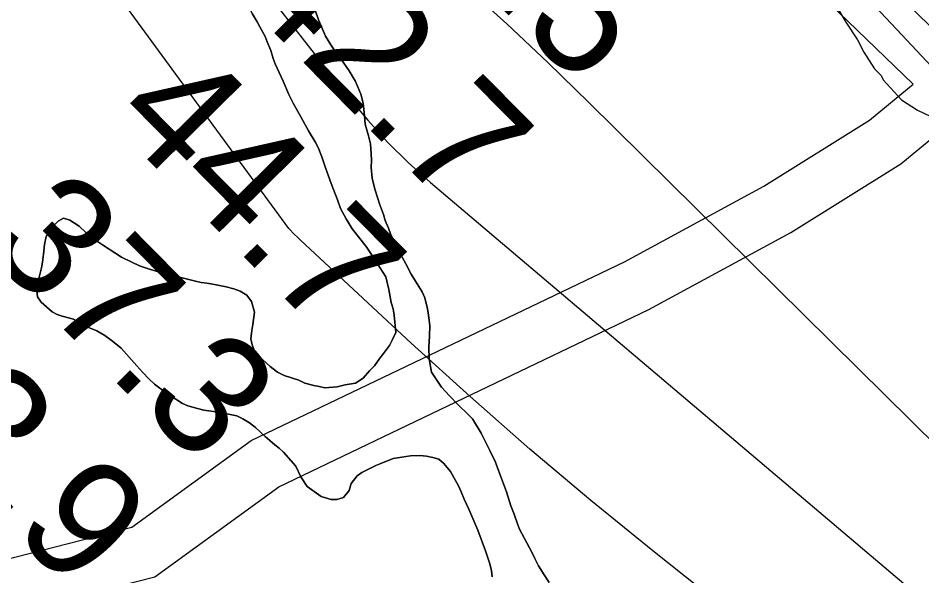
# Model space of a CAD drawing. Extents: x 3187622 to 3225504, y 800805 to 826213.
# Drawn here: x 3198855 to 3199360, y 816292 to 816603 of the extents above; entities that cross this region are included whole.
import ezdxf

# ---------------------------------------------------------------- set-up
doc = ezdxf.new("R2010")
doc.units = 0
for name, color, linetype in [('V-RIVR-RANG', 7, 'Continuous'), ('V-ROAD-CNTR', 7, 'Continuous'), ('V-SITE-VEGE', 7, 'Continuous'), ('V-TOPO-MINR', 7, 'Continuous'), ('V-TOPO-SHOR', 7, 'Continuous')]:
    doc.layers.add(name, color=color, linetype=linetype)

msp = doc.modelspace()

# ---------------------------------------------------------------- linework, layer by layer
at = {"layer": 'V-ROAD-CNTR'}
for points in [[(3198946.43, 817117.37), (3199014.03, 817028.92), (3199117.2, 816894.19), (3199208.32, 816772.73), (3199250.15, 816715.2), (3199267.02, 816695.37), (3199303.52, 816657.94), (3199407.4, 816557.35), (3199448.89, 816521.06), (3199477.94, 816490.72), (3199519.63, 816443.58), (3199559.82, 816408.42), (3199578.38, 816394.16), (3199645.37, 816346.55), (3199666.18, 816326.75), (3199690.36, 816297.84), (3199711.55, 816262.64), (3199778.28, 816156.11), (3199849.33, 816073.21), (3199885.03, 816050.54), (3199905.28, 816049.42), (3199931.97, 816032.99)], [(3198922.6, 817099.16), (3198990.21, 817010.7), (3199093.29, 816876.06), (3199184.19, 816754.91), (3199226.56, 816696.64), (3199244.83, 816675.16), (3199282.34, 816636.69), (3199355.05, 816566.28)], [(3198359.76, 816288.57), (3198402.46, 816262.08), (3198463.49, 816227.45), (3198512.81, 816182.84), (3198541.94, 816189.63), (3198673.58, 816245.61), (3198787.68, 816285.29), (3198839.23, 816298.72), (3198918.53, 816318.9), (3198985.29, 816367.38), (3199193.82, 816467.19), (3199271.67, 816509.46), (3199330.76, 816546.33), (3199355.05, 816566.28)], [(3198531.36, 816152.54), (3198684.39, 816217.61), (3198796.4, 816256.56), (3198846.71, 816269.67), (3198931.5, 816291.25), (3199000.71, 816341.5), (3199207.46, 816440.46), (3199286.78, 816483.53), (3199348.29, 816521.91), (3199376.74, 816545.27)]]:
    msp.add_lwpolyline(points, dxfattribs=at)
at = {"layer": 'V-SITE-VEGE'}
for p, q in [((3198985.74, 816605.76), (3198988.58, 816601.16)), ((3199022.9, 816602.28), (3199021.05, 816607.68)), ((3199313.34, 816607.88), (3199317.5, 816601.06)), ((3198988.58, 816601.16), (3198990.15, 816598.36)), ((3199026.78, 816593.1), (3199022.9, 816602.28)), ((3199317.5, 816601.06), (3199324.05, 816591.13)), ((3198990.15, 816598.36), (3198993.13, 816592.94)), ((3198993.13, 816592.94), (3198994.22, 816589.99)), ((3198994.22, 816589.99), (3198996.24, 816585.24)), ((3199029.77, 816588.33), (3199026.78, 816593.1)), ((3199324.05, 816591.13), (3199327.6, 816584.32)), ((3198996.24, 816585.24), (3198997.61, 816580.67)), ((3199032.46, 816584.38), (3199029.77, 816588.33)), ((3199035.31, 816580.59), (3199032.46, 816584.38)), ((3199327.6, 816584.32), (3199333.54, 816575.01)), ((3198997.61, 816580.67), (3198998.69, 816577.72)), ((3199040.06, 816573.83), (3199035.31, 816580.59)), ((3198998.69, 816577.72), (3199003.22, 816568.05)), ((3199043.36, 816568.24), (3199040.06, 816573.83)), ((3199333.54, 816575.01), (3199337.15, 816571.27)), ((3199337.15, 816571.27), (3199338.33, 816568.79)), ((3199338.33, 816568.79), (3199348.52, 816557.57)), ((3199003.22, 816568.05), (3199006.32, 816560.51)), ((3199044.61, 816565.29), (3199043.36, 816568.24)), ((3199046.47, 816560.87), (3199044.61, 816565.29)), ((3199006.32, 816560.51), (3199008.67, 816555.75)), ((3199047.84, 816555.81), (3199046.47, 816560.87)), ((3199008.67, 816555.75), (3199010.4, 816552.79)), ((3199048.68, 816548.8), (3199047.84, 816555.81)), ((3199348.52, 816557.57), (3199357.61, 816551.88)), ((3199010.4, 816552.79), (3199013.07, 816548.19)), ((3199013.07, 816548.19), (3199017.31, 816540.31)), ((3199048.91, 816544.08), (3199048.68, 816548.8)), ((3199357.61, 816551.88), (3199377.64, 816542.3)), ((3199050.89, 816537.55), (3199048.91, 816544.08)), ((3199017.31, 816540.31), (3199021.09, 816534.22)), ((3199021.09, 816534.22), (3199022.65, 816530.94)), ((3199051.95, 816532.97), (3199050.89, 816537.55)), ((3199052.33, 816527.44), (3199051.95, 816532.97)), ((3199022.65, 816530.94), (3199024.67, 816525.7)), ((3199024.67, 816525.7), (3199026.67, 816520.14)), ((3199052.58, 816523.86), (3199052.33, 816527.44)), ((3199052.34, 816519.8), (3199052.58, 816523.86)), ((3199026.67, 816520.14), (3199029.91, 816510.97)), ((3199052.88, 816513.94), (3199052.34, 816519.8)), ((3199053.78, 816510.02), (3199052.88, 816513.94)), ((3199029.91, 816510.97), (3199033.47, 816501.8)), ((3199054.54, 816507.08), (3199053.78, 816510.02)), ((3199056.07, 816502.51), (3199054.54, 816507.08)), ((3199033.47, 816501.8), (3199035.16, 816496.89)), ((3199056.99, 816499.56), (3199056.07, 816502.51)), ((3199059.15, 816493.51), (3199056.99, 816499.56)), ((3199035.16, 816496.89), (3199038.3, 816491.14)), ((3199060.22, 816490.23), (3199059.15, 816493.51)), ((3198877.38, 816489.87), (3198872.57, 816484.92)), ((3198880.5, 816491.59), (3198877.38, 816489.87)), ((3198884.06, 816490.39), (3198880.5, 816491.59)), ((3198889.19, 816487.04), (3198884.06, 816490.39)), ((3199038.3, 816491.14), (3199041.77, 816485.55)), ((3199061.93, 816485.97), (3199060.22, 816490.23)), ((3198872.57, 816484.92), (3198870.71, 816481.22)), ((3198892.86, 816483.55), (3198889.19, 816487.04)), ((3198895.26, 816481.56), (3198892.86, 816483.55)), ((3199041.77, 816485.55), (3199049.54, 816475.65)), ((3199063.16, 816482.7), (3199061.93, 816485.97)), ((3199067.69, 816473.03), (3199063.16, 816482.7)), ((3198870.71, 816481.22), (3198869.82, 816476.85)), ((3198897.66, 816479.56), (3198895.26, 816481.56)), ((3198902.15, 816476.71), (3198897.66, 816479.56)), ((3198869.82, 816476.85), (3198869.23, 816471.5)), ((3198912.75, 816469.84), (3198902.15, 816476.71)), ((3199049.54, 816475.65), (3199053.65, 816469.56)), ((3199069.58, 816469.74), (3199067.69, 816473.03)), ((3198869.23, 816471.5), (3198868.65, 816466.96)), ((3198918.54, 816466.97), (3198912.75, 816469.84)), ((3199053.65, 816469.56), (3199055.22, 816466.93)), ((3199071.62, 816465.96), (3199069.58, 816469.74)), ((3198868.1, 816463.72), (3198866.86, 816458.54)), ((3198868.65, 816466.96), (3198868.1, 816463.72)), ((3198922.89, 816464.93), (3198918.54, 816466.97)), ((3198929.03, 816462.87), (3198922.89, 816464.93)), ((3198935.33, 816460.96), (3198929.03, 816462.87)), ((3199055.22, 816466.93), (3199057.11, 816463.96)), ((3199057.11, 816463.96), (3199060.43, 816458.7)), ((3199074.59, 816460.22), (3199071.62, 816465.96)), ((3198866.86, 816458.54), (3198865.28, 816452.56)), ((3198946.65, 816458.3), (3198935.33, 816460.96)), ((3198954.09, 816456.37), (3198946.65, 816458.3)), ((3199060.43, 816458.7), (3199062.24, 816451.68)), ((3199077.12, 816456.27), (3199074.59, 816460.22)), ((3198865.28, 816452.56), (3198866, 816447.67)), ((3198957.33, 816455.65), (3198954.09, 816456.37)), ((3198960.57, 816455.27), (3198957.33, 816455.65)), ((3198964.78, 816454.54), (3198960.57, 816455.27)), ((3198971.26, 816453.11), (3198964.78, 816454.54)), ((3198975.62, 816452.05), (3198971.26, 816453.11)), ((3199080.74, 816450.35), (3199077.12, 816456.27)), ((3198866, 816447.67), (3198867.89, 816444.54)), ((3198979.18, 816450.84), (3198975.62, 816452.05)), ((3198982.87, 816448.5), (3198979.18, 816450.84)), ((3198985.4, 816445.04), (3198982.87, 816448.5)), ((3199062.24, 816451.68), (3199063.56, 816444.5)), ((3199082.3, 816447.06), (3199080.74, 816450.35)), ((3198867.89, 816444.54), (3198874.13, 816439.22)), ((3198987.08, 816438.99), (3198985.4, 816445.04)), ((3199063.56, 816444.5), (3199064.63, 816440.91)), ((3199083.81, 816440.86), (3199082.3, 816447.06)), ((3198874.13, 816439.22), (3198876.86, 816437.71)), ((3198876.86, 816437.71), (3198879.77, 816436.84)), ((3198986.13, 816432.19), (3198987.08, 816438.99)), ((3199064.63, 816440.91), (3199065.21, 816437.32)), ((3199065.21, 816437.32), (3199066, 816427.72)), ((3199084.39, 816437.27), (3199083.81, 816440.86)), ((3199085.09, 816431.57), (3199084.39, 816437.27)), ((3198879.77, 816436.84), (3198886.07, 816435.09)), ((3198886.07, 816435.09), (3198890.74, 816432.56)), ((3198890.74, 816432.56), (3198893.95, 816430.71)), ((3198985.58, 816428.78), (3198986.13, 816432.19)), ((3198893.95, 816430.71), (3198899.12, 816428.66)), ((3198899.12, 816428.66), (3198903.45, 816425.98)), ((3198985.16, 816424.08), (3198985.58, 816428.78)), ((3199066, 816427.72), (3199064.14, 816423.69)), ((3199084.98, 816425.72), (3199085.09, 816431.57)), ((3198903.45, 816425.98), (3198906.98, 816423.47)), ((3198906.98, 816423.47), (3198909.7, 816421.31)), ((3198985.91, 816420.81), (3198985.16, 816424.08)), ((3199064.14, 816423.69), (3199062.61, 816420.47)), ((3199084.53, 816419.4), (3199084.98, 816425.72)), ((3198909.7, 816421.31), (3198912.58, 816418.98)), ((3198912.58, 816418.98), (3198921.33, 816409.06)), ((3198987.14, 816417.38), (3198985.91, 816420.81)), ((3198989.36, 816414.57), (3198987.14, 816417.38)), ((3199062.61, 816420.47), (3199059.11, 816415.99)), ((3199084.73, 816412.89), (3199084.53, 816419.4)), ((3198995.92, 816408.76), (3198989.36, 816414.57)), ((3199057.11, 816413.42), (3199054.1, 816409.09)), ((3199059.11, 816415.99), (3199057.11, 816413.42)), ((3199086.05, 816405.55), (3199084.73, 816412.89)), ((3198921.33, 816409.06), (3198924.83, 816405.25)), ((3198999.92, 816405.59), (3198995.92, 816408.76)), ((3199054.1, 816409.09), (3199051.45, 816406.22)), ((3198924.83, 816405.25), (3198928.17, 816401.78)), ((3198928.17, 816401.78), (3198931.2, 816398.79)), ((3199003.62, 816403.57), (3198999.92, 816405.59)), ((3199011.85, 816400.97), (3199003.62, 816403.57)), ((3199047.79, 816402.23), (3199043.52, 816399.38)), ((3199051.45, 816406.22), (3199047.79, 816402.23)), ((3199091.58, 816397.16), (3199086.05, 816405.55)), ((3198931.2, 816398.79), (3198935.69, 816395.45)), ((3199015.24, 816399.44), (3199011.85, 816400.97)), ((3199020.25, 816398.05), (3199015.24, 816399.44)), ((3199023.33, 816397.5), (3199020.25, 816398.05)), ((3199026.4, 816396.79), (3199023.33, 816397.5)), ((3199033.24, 816397.31), (3199026.4, 816396.79)), ((3199037.81, 816398.36), (3199033.24, 816397.31)), ((3199043.52, 816399.38), (3199037.81, 816398.36)), ((3199096.03, 816392.36), (3199091.58, 816397.16)), ((3198935.69, 816395.45), (3198939.38, 816392.95)), ((3198939.38, 816392.95), (3198946.92, 816388.08)), ((3199100.81, 816387.39), (3199096.03, 816392.36)), ((3198946.92, 816388.08), (3198949.98, 816386.73)), ((3198949.98, 816386.73), (3198955.32, 816385.16)), ((3199106.56, 816381.91), (3199100.81, 816387.39)), ((3198955.32, 816385.16), (3198958.88, 816384.28)), ((3198958.88, 816384.28), (3198966.98, 816383.15)), ((3198966.98, 816383.15), (3198977.18, 816381.16)), ((3199108.95, 816379.43), (3199106.56, 816381.91)), ((3198977.18, 816381.16), (3198980.56, 816379.47)), ((3198980.56, 816379.47), (3198984.26, 816377.29)), ((3198984.26, 816377.29), (3198987.62, 816374.63)), ((3199113.83, 816371.54), (3199108.95, 816379.43)), ((3198987.62, 816374.63), (3198993.05, 816369.64)), ((3199117.12, 816364.81), (3199113.83, 816371.54)), ((3198993.05, 816369.64), (3198995.76, 816367.31)), ((3198995.76, 816367.31), (3198998.48, 816364.99)), ((3198998.48, 816364.99), (3199000.88, 816362.99)), ((3199000.88, 816362.99), (3199003.28, 816360.83)), ((3199118.69, 816361.85), (3199117.12, 816364.81)), ((3199119.93, 816358.9), (3199118.69, 816361.85)), ((3199003.28, 816360.83), (3199010.28, 816353.06)), ((3199057.76, 816354.58), (3199064.65, 816357.37)), ((3199064.65, 816357.37), (3199074.26, 816358.81)), ((3199074.26, 816358.81), (3199079.47, 816359.04)), ((3199079.47, 816359.04), (3199083.2, 816358.64)), ((3199083.2, 816358.64), (3199086.76, 816357.92)), ((3199086.76, 816357.92), (3199090.15, 816356.88)), ((3199090.15, 816356.88), (3199092.87, 816354.55)), ((3199121.34, 816356.11), (3199119.93, 816358.9)), ((3199010.28, 816353.06), (3199013.09, 816346.99)), ((3199047.1, 816349.58), (3199054.98, 816353.33)), ((3199054.98, 816353.33), (3199057.76, 816354.58)), ((3199092.87, 816354.55), (3199096.68, 816350.09)), ((3199123.51, 816350.55), (3199121.34, 816356.11)), ((3199013.09, 816346.99), (3199016.56, 816341.72)), ((3199041.13, 816343.36), (3199044.47, 816347.68)), ((3199044.47, 816347.68), (3199047.1, 816349.58)), ((3199096.68, 816350.09), (3199098.57, 816346.64)), ((3199098.57, 816346.64), (3199101.08, 816342.04)), ((3199127.83, 816338.76), (3199123.51, 816350.55)), ((3199016.56, 816341.72), (3199024.41, 816336.05)), ((3199040.08, 816339.48), (3199041.13, 816343.36)), ((3199101.08, 816342.04), (3199102.63, 816338.6)), ((3199024.41, 816336.05), (3199029.91, 816334.32)), ((3199036.92, 816335.48), (3199040.08, 816339.48)), ((3199102.63, 816338.6), (3199104.18, 816334.51)), ((3199130.28, 816330.91), (3199127.83, 816338.76)), ((3199029.91, 816334.32), (3199033.16, 816334.42)), ((3199033.16, 816334.42), (3199036.92, 816335.48)), ((3199104.18, 816334.51), (3199106.84, 816328.93)), ((3199106.84, 816328.93), (3199111.98, 816317.29)), ((3199132.14, 816326.17), (3199130.28, 816330.91)), ((3199134.14, 816320.76), (3199132.14, 816326.17)), ((3199111.98, 816317.29), (3199116.14, 816305.83)), ((3199135.23, 816317.82), (3199134.14, 816320.76)), ((3199138.05, 816312.56), (3199135.23, 816317.82)), ((3199142.13, 816305.01), (3199138.05, 816312.56)), ((3199116.14, 816305.83), (3199118.6, 816298.47)), ((3199143.68, 816301.4), (3199142.13, 816305.01)), ((3199145.88, 816297.3), (3199143.68, 816301.4)), ((3199118.6, 816298.47), (3199119.5, 816294.56)), ((3199148.87, 816292.36), (3199145.88, 816297.3)), ((3199119.5, 816294.56), (3199119.92, 816291.14)), ((3199151.71, 816288.08), (3199148.87, 816292.36))]:
    msp.add_line(p, q, dxfattribs=at)
at = {"layer": 'V-TOPO-MINR'}
for points in [[(3199519.94, 816058.97), (3199209.6, 816305.78), (3199175.09, 816333.88), (3199141.02, 816362.5), (3199107.61, 816391.89), (3199074.65, 816421.79), (3199012.76, 816479.26), (3199011.1, 816480.84), (3199009.47, 816482.46), (3199006.36, 816485.84), (3198553.12, 817104.61)], [(3199414.11, 816318.88), (3199173.97, 816556.19), (3199151.14, 816578.31), (3199128.03, 816600.13), (3199104.49, 816621.49), (3199080.67, 816642.54), (3198973.04, 816735.79), (3198948.95, 816755.61), (3198924.24, 816774.58), (3198898.59, 816792.26), (3198872.33, 816809.1), (3198863.67, 816809.25), (3198857.82, 816806.9), (3198856.19, 816800.81), (3198857.36, 816792.23), (3199039.87, 816558.82), (3199050.4, 816546.18), (3199061.41, 816534), (3199073.15, 816522.52), (3199085.38, 816511.5), (3199387.69, 816255.46)], [(3199328.07, 816616.11), (3199345.74, 816597.06), (3199505.73, 816426.63)]]:
    msp.add_lwpolyline(points, dxfattribs=at)
at = {"layer": 'V-TOPO-SHOR'}
for points in [[(3199021.09, 816534.22), (3199017.31, 816540.31), (3199013.07, 816548.19), (3199010.4, 816552.79), (3199008.67, 816555.75), (3199006.32, 816560.51), (3199003.22, 816568.05), (3198998.69, 816577.72), (3198997.61, 816580.67), (3198996.24, 816585.24), (3198994.22, 816589.99), (3198993.14, 816592.94), (3198990.15, 816598.36), (3198988.58, 816601.16), (3198985.74, 816605.76), (3198984.5, 816608.55), (3198982.46, 816612.49), (3198977.62, 816630.95)], [(3199021.05, 816607.68), (3199022.89, 816602.28), (3199026.78, 816593.1), (3199029.77, 816588.33), (3199032.46, 816584.38), (3199035.31, 816580.59), (3199040.06, 816573.83), (3199043.36, 816568.24), (3199044.61, 816565.29), (3199046.47, 816560.87), (3199047.84, 816555.81), (3199048.68, 816548.8), (3199048.91, 816544.08), (3199050.9, 816537.55), (3199051.95, 816532.97), (3199052.33, 816527.44), (3199052.58, 816523.86), (3199052.34, 816519.8), (3199052.88, 816513.94), (3199053.78, 816510.02), (3199054.53, 816507.08)], [(3198980.56, 816379.47), (3198977.18, 816381.16), (3198966.98, 816383.15), (3198958.88, 816384.28), (3198955.32, 816385.16), (3198949.98, 816386.73), (3198946.92, 816388.08), (3198939.38, 816392.95), (3198935.69, 816395.45), (3198931.2, 816398.79), (3198928.17, 816401.78), (3198924.83, 816405.25), (3198921.33, 816409.06), (3198912.58, 816418.98), (3198909.7, 816421.31), (3198906.98, 816423.47), (3198903.45, 816425.98), (3198899.12, 816428.66), (3198893.95, 816430.71), (3198890.74, 816432.56), (3198886.07, 816435.09), (3198879.77, 816436.84), (3198876.86, 816437.71), (3198874.13, 816439.22), (3198867.89, 816444.54), (3198866, 816447.67), (3198865.28, 816452.56), (3198866.86, 816458.54), (3198868.1, 816463.72), (3198868.65, 816466.96), (3198869.23, 816471.5), (3198869.82, 816476.85), (3198870.71, 816481.22), (3198872.57, 816484.92), (3198877.38, 816489.87), (3198880.5, 816491.59), (3198884.06, 816490.39), (3198889.19, 816487.04), (3198892.86, 816483.55), (3198895.26, 816481.56), (3198897.66, 816479.56), (3198902.15, 816476.71), (3198912.75, 816469.84), (3198918.54, 816466.97), (3198922.89, 816464.93), (3198929.03, 816462.87), (3198935.33, 816460.96), (3198946.65, 816458.3), (3198954.09, 816456.37), (3198957.33, 816455.65), (3198960.57, 816455.27), (3198964.78, 816454.54), (3198971.26, 816453.11), (3198975.62, 816452.05), (3198979.18, 816450.85), (3198982.87, 816448.5), (3198985.4, 816445.04), (3198987.08, 816438.99), (3198986.13, 816432.19), (3198985.58, 816428.78), (3198985.16, 816424.08), (3198985.91, 816420.81), (3198987.14, 816417.38), (3198989.36, 816414.57), (3198995.92, 816408.76), (3198999.92, 816405.59), (3199003.62, 816403.57), (3199011.85, 816400.97), (3199015.24, 816399.44), (3199020.25, 816398.05), (3199023.33, 816397.5), (3199026.4, 816396.79), (3199033.24, 816397.31), (3199037.81, 816398.36), (3199043.52, 816399.38), (3199047.8, 816402.23), (3199051.45, 816406.22), (3199054.1, 816409.09), (3199057.11, 816413.42), (3199059.11, 816415.98), (3199062.61, 816420.47), (3199064.14, 816423.69), (3199066, 816427.72), (3199065.21, 816437.32), (3199064.63, 816440.91), (3199063.56, 816444.5), (3199062.24, 816451.68), (3199060.43, 816458.7), (3199057.11, 816463.97), (3199055.22, 816466.93), (3199053.65, 816469.56), (3199049.54, 816475.65), (3199041.77, 816485.55), (3199038.3, 816491.14), (3199035.16, 816496.89), (3199033.47, 816501.8), (3199029.91, 816510.97), (3199026.67, 816520.14), (3199024.67, 816525.7), (3199022.65, 816530.94), (3199021.09, 816534.22)], [(3199054.53, 816507.08), (3199056.07, 816502.51), (3199056.99, 816499.56), (3199059.15, 816493.51), (3199060.22, 816490.23), (3199061.93, 816485.97), (3199063.16, 816482.7), (3199067.69, 816473.03), (3199069.58, 816469.74), (3199071.62, 816465.96), (3199074.59, 816460.22), (3199077.12, 816456.27), (3199080.74, 816450.35), (3199082.3, 816447.06), (3199083.81, 816440.86), (3199084.39, 816437.27), (3199085.09, 816431.57), (3199084.98, 816425.72), (3199084.53, 816419.4), (3199084.73, 816412.89), (3199086.05, 816405.55), (3199091.58, 816397.16), (3199096.03, 816392.36), (3199100.81, 816387.39), (3199106.56, 816381.91), (3199108.95, 816379.43), (3199113.83, 816371.54), (3199117.12, 816364.81), (3199118.69, 816361.85), (3199119.93, 816358.9), (3199121.34, 816356.11), (3199123.51, 816350.55), (3199127.83, 816338.76), (3199130.28, 816330.91), (3199132.14, 816326.17), (3199134.14, 816320.76), (3199135.23, 816317.82), (3199138.05, 816312.56), (3199142.13, 816305.01), (3199143.68, 816301.4), (3199145.88, 816297.3), (3199148.87, 816292.36), (3199151.71, 816288.08)], [(3199119.92, 816291.14), (3199119.5, 816294.56), (3199118.6, 816298.47), (3199116.14, 816305.83), (3199111.98, 816317.29), (3199106.84, 816328.93), (3199104.18, 816334.51), (3199102.64, 816338.6), (3199101.08, 816342.04), (3199098.57, 816346.64), (3199096.68, 816350.09), (3199092.87, 816354.55), (3199090.15, 816356.88), (3199086.76, 816357.92), (3199083.2, 816358.64), (3199079.47, 816359.04), (3199074.26, 816358.81), (3199064.65, 816357.37), (3199057.76, 816354.58), (3199054.98, 816353.33), (3199047.1, 816349.58), (3199044.47, 816347.68), (3199041.13, 816343.36), (3199040.08, 816339.48), (3199036.92, 816335.48), (3199033.16, 816334.42), (3199029.91, 816334.32), (3199024.42, 816336.05), (3199016.56, 816341.72), (3199013.09, 816346.99), (3199010.28, 816353.06), (3199003.28, 816360.83), (3199000.88, 816362.99), (3198998.48, 816364.99), (3198995.76, 816367.31), (3198993.05, 816369.64), (3198987.62, 816374.62), (3198984.26, 816377.29), (3198980.56, 816379.47)]]:
    msp.add_lwpolyline(points, dxfattribs=at)

# ---------------------------------------------------------------- texts
at = {"layer": 'V-RIVR-RANG'}
for s, p in [('44.5', (3199047.31, 816687.43)), ('42.7', (3198976.35, 816616.97)), ('44.7', (3198905.39, 816546.51)), ('37.3', (3198834.43, 816476.05)), ('43.9', (3198763.29, 816405.77))]:
    msp.add_text(s, height=67, rotation=314.6583, dxfattribs=at).set_placement(p)

doc.saveas('drawing.dxf')
